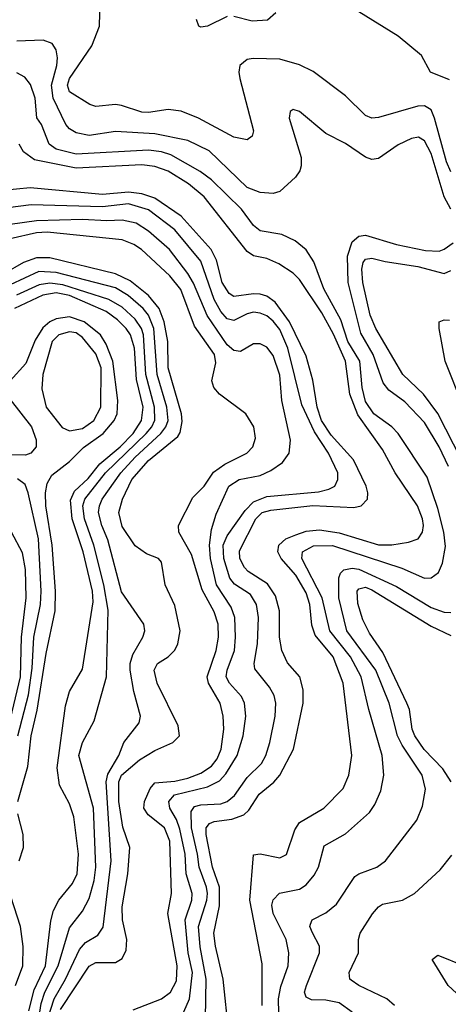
# Model space of a CAD drawing. Header units: inches. Extents: x 884549 to 1028252, y 526810 to 653624.
# Tile 520 of 656: x 961219 to 962522, y 601053 to 604049. Entities that reach past the tile are written whole.
import ezdxf

# ---------------------------------------------------------------- set-up
doc = ezdxf.new("R2010")
doc.units = ezdxf.units.IN
doc.header["$MEASUREMENT"] = 0
doc.layers.add('A9660', color=7, linetype='Continuous')

msp = doc.modelspace()

# ---------------------------------------------------------------- linework, layer by layer
at = {"layer": 'A9660', "color": 5}
for points, elevation in [([(962530, 603586.1), (962516.3, 603616.3), (962480.7, 603750), (962470, 603774.6), (962450, 603786.9), (962430, 603786.2), (962310, 603751.4), (962289.9, 603749.9), (962270, 603758.1), (962210, 603817.3), (962111.1, 603891.1), (962070, 603911.5), (962010, 603929), (961928.5, 603931.5), (961910, 603927.8), (961888.3, 603910), (961884.8, 603890), (961887.7, 603870), (961929.4, 603710.6), (961925.3, 603694.7), (961910, 603683.5), (961870, 603691.6), (961762.6, 603750), (961710, 603771.1), (961670, 603776), (961610, 603766.5), (961590, 603767.5), (961528.4, 603788.4), (961510, 603790.8), (961450, 603785.5), (961431.5, 603791.5), (961370, 603829.9), (961364.3, 603850), (961370.3, 603870), (961437.9, 603970), (961461.2, 604030), (961464.6, 604150)], 2220), ([(961997.3, 604070), (961972.5, 604047.5), (961925.2, 604045.2), (961870, 604058.5)], 2180), ([(962526.3, 603866.3), (962468.1, 603890), (962440.5, 603940.5), (962370, 603999.6), (962250, 604072.7)], 2180), ([(961850, 604058.8), (961790, 604029.9), (961770, 604026.3), (961763, 604030), (961756.5, 604050)], 2180), ([(962530, 603473), (962510, 603509.8), (962470, 603641.9), (962450, 603680.2), (962431.5, 603691.5), (962410, 603688), (962370, 603668.2), (962310, 603627.1), (962290, 603624), (962270, 603631.4), (962210, 603672.5), (962150, 603703.1), (962070, 603769.4), (962050, 603776), (962041, 603770), (962038, 603750), (962074.9, 603630), (962075.1, 603604.9), (962071, 603589), (962057, 603570), (962010, 603526.6), (961990, 603520.2), (961950, 603523.6), (961910, 603538.8), (961794.8, 603650), (961730, 603681.5), (961630, 603702.2), (961510, 603709.1), (961430, 603697), (961390, 603705.4), (961370, 603717.1), (961358.9, 603730), (961320.7, 603810), (961315.7, 603850), (961331.7, 603910), (961333.6, 603933.6), (961330, 603957.6), (961316.9, 603976.9), (961290, 603986.6), (961210, 603984.1)], 2240), ([(962006.7, 601026.7), (962006, 601070), (962012.7, 601107.3), (962034.7, 601170), (962036.9, 601210), (962028.6, 601250), (961989.3, 601330), (961985.6, 601354.4), (961990, 601371.1), (962009.1, 601390.9), (962070, 601403.4), (962090, 601416.6), (962114.2, 601445.8), (962127.1, 601470), (962145.1, 601534.9), (962210, 601571.8), (962283, 601637), (962299.1, 601660.9), (962317.5, 601702.5), (962326.6, 601750), (962320.6, 601810), (962280.3, 601950), (962257.1, 602050), (962224.5, 602110), (962161.9, 602190), (962138.6, 602290), (962076.7, 602410), (962078.6, 602430), (962111.8, 602448.2), (962170, 602448.8), (962380.4, 602380.4), (962450, 602350.1), (962470, 602351), (962492.5, 602367.5), (962504.8, 602395.2), (962513.8, 602446.2), (962508.5, 602490), (962490, 602561.8), (962457.7, 602657.7), (962369.4, 602790), (962350.2, 602810.2), (962295.4, 602850), (962270, 602887.3), (962260.2, 602930), (962253.6, 603010), (962216.8, 603070), (962195.8, 603135.8), (962143.6, 603230), (962112.8, 603312.8), (962090, 603349), (962056.4, 603376.4), (962015.6, 603395.6), (961950, 603406.5), (961930, 603423.4), (961893, 603473), (961802, 603562), (961767.7, 603587.7), (961677.9, 603637.9), (961650, 603647.2), (961610, 603652.2), (961390, 603639.6), (961330, 603654.8), (961308.5, 603670), (961284.9, 603730), (961271, 603751), (961265.3, 603810), (961251.8, 603851.8), (961233.9, 603873.9), (961210, 603887.6)], 2260), ([(961955.9, 601050), (961956, 601176), (961918.9, 601370), (961930, 601507.7), (961950, 601510.9), (962010, 601498.7), (962030, 601509.3), (962055.8, 601584.2), (962070, 601606.8), (962143.7, 601650), (962202.4, 601710), (962219.6, 601750), (962228.5, 601810), (962202.9, 602030), (962171.8, 602110), (962116.8, 602176.8), (962106.9, 602206.9), (962100.9, 602270), (962090, 602305.7), (962058.9, 602358.9), (962013.4, 602410), (962003.8, 602430), (962006.6, 602450), (962028.3, 602470), (962058.1, 602481.9), (962090, 602492.5), (962130, 602496.6), (962190, 602487.7), (962310, 602451.7), (962350, 602450.8), (962400.8, 602459.2), (962430.2, 602469.8), (962443.3, 602490), (962446.3, 602510), (962443.9, 602530), (962428.1, 602570), (962360.2, 602670), (962321.6, 602741.6), (962246.6, 602846.6), (962222.9, 602910), (962209.7, 603010), (962172.7, 603092.7), (962137.4, 603157.4), (962070, 603258.9), (962050, 603278.1), (962006.6, 603306.6), (961970, 603322.4), (961930, 603331.2), (961910, 603344), (961779.9, 603510), (961732.4, 603550), (961670, 603588.8), (961630, 603602.7), (961590, 603608), (961390, 603597.9), (961263.3, 603623.3), (961230, 603646.7), (961216.6, 603670)], 2280), ([(961854.3, 600965.7), (961837.5, 601130), (961814.2, 601230), (961809.4, 601270), (961826.8, 601353.2), (961826.2, 601410), (961805.1, 601470), (961785.3, 601570), (961785.7, 601590), (961796.3, 601603.7), (961810, 601609.2), (961863.6, 601616.4), (961899.9, 601630), (961915.7, 601644.3), (961947.4, 601692.6), (961991.2, 601728.8), (962009.5, 601750), (962051.5, 601830), (962081.2, 601970), (962081.1, 602010), (962070.3, 602050), (962032.7, 602092.7), (962016.1, 602130), (962009, 602170), (962008.5, 602250), (961996.2, 602296.2), (961972.5, 602332.5), (961913.9, 602370), (961902.1, 602382.1), (961887.9, 602410), (961886.9, 602433.1), (961936.7, 602530), (961956.2, 602550), (961982.9, 602557.1), (962110, 602570.8), (962235.1, 602564.9), (962256.8, 602570), (962276, 602590), (962277.7, 602610), (962272.6, 602630), (962234, 602710), (962165.5, 602785.5), (962136.5, 602830), (962123.1, 602870), (962110, 602951.9), (962090, 603024.9), (962039.3, 603130), (961996.1, 603190), (961970, 603207.7), (961950, 603213.6), (961930, 603215.1), (961870, 603206.6), (961856, 603216), (961834.8, 603250), (961817.6, 603317.6), (961800.7, 603350), (961710, 603451.7), (961630, 603505.8), (961590, 603519.2), (961550, 603524.3), (961470, 603517.8), (961250, 603537.3), (961167.7, 603530)], 2320), ([(961783.3, 601010), (961785.8, 601130), (961768, 601228), (961762, 601290), (961787.6, 601370), (961790, 601390), (961787.2, 601410), (961764, 601470), (961759.5, 601510), (961741.2, 601590), (961740.5, 601639.5), (961750, 601654.8), (961770, 601660.5), (961830, 601663.5), (961850, 601670.5), (961871.6, 601688.4), (961910, 601743.3), (961953.6, 601786.4), (961967.2, 601810), (961979.9, 601850), (961996, 601930), (961997.8, 601970), (961992.6, 601992.6), (961978.5, 602018.5), (961933.5, 602073.5), (961931.3, 602090), (961942.1, 602150), (961945.2, 602230), (961939.3, 602270), (961920.4, 602300.4), (961871.6, 602331.6), (961858.1, 602350), (961839.6, 602410), (961837.2, 602450), (961850, 602478.3), (961904.6, 602555.4), (961930, 602581.9), (961970, 602598.8), (962127.6, 602612.4), (962159.3, 602620.7), (962177.3, 602630), (962186.7, 602650), (962186.2, 602670), (962157.9, 602730), (962114.9, 602794.9), (962077, 602877), (962034.1, 603050), (962010, 603106.4), (961990, 603132.3), (961970, 603147.9), (961950, 603156.4), (961930, 603158.8), (961910, 603153.8), (961870, 603134.1), (961850, 603138.9), (961830, 603161.4), (961810, 603197.8), (961770, 603314.9), (961690, 603410.3), (961610.3, 603470.3), (961550, 603488.6), (961470, 603480.2), (961253.9, 603486.1), (961183, 603477)], 2340), ([(961717.9, 601030), (961735.3, 601070), (961744.1, 601150), (961731.5, 601210), (961722, 601310), (961742.1, 601370), (961743.4, 601390), (961725.2, 601450), (961721.4, 601510), (961706, 601586), (961695.9, 601615.9), (961675.3, 601650), (961672.3, 601670), (961689.8, 601690.2), (961790, 601714.6), (961826.6, 601733.4), (961846, 601754), (961879.6, 601810), (961898.3, 601870), (961906.7, 601930), (961902.4, 601970), (961892.8, 601990), (961856.9, 602030), (961846.6, 602050), (961849.3, 602070), (961872.1, 602130), (961875.4, 602170), (961872.7, 602230), (961861.4, 602261.4), (961817.5, 602330), (961798.7, 602410), (961796.2, 602450), (961802.3, 602497.7), (961815.7, 602544.3), (961854.5, 602630), (961885.7, 602650), (961950, 602662.6), (961982.5, 602677.5), (962018.1, 602701.9), (962038.6, 602730), (962042.3, 602770), (962016.2, 602890), (962010, 602967.3), (961990, 603027.6), (961970, 603052.7), (961950, 603062.9), (961930, 603062.9), (961890, 603039.9), (961870, 603042.5), (961850, 603060.1), (961788.7, 603148.7), (961747.2, 603247.2), (961730, 603277.3), (961674.3, 603350), (961610, 603405.8), (961572.9, 603430), (961530, 603439.2), (961483.3, 603436.7), (961410, 603440.9), (961270, 603437.6), (961190, 603426.2)], 2360), ([(961563.8, 601036.2), (961649.9, 601070.1), (961677.5, 601090), (961695.1, 601124.9), (961697.2, 601170), (961669.6, 601330), (961680.1, 601390), (961675.6, 601550), (961659.2, 601590), (961609, 601630), (961596.6, 601650), (961598.4, 601670), (961615, 601710), (961630, 601726.6), (961690, 601732.2), (961730, 601741.6), (961770, 601756.3), (961802.1, 601777.9), (961819.4, 601800.6), (961831.9, 601830), (961839.2, 601890), (961837.2, 601930), (961828.7, 601970), (961793.2, 602030), (961789.1, 602050), (961816.4, 602130), (961823.4, 602170), (961822.1, 602210), (961810, 602247), (961773.9, 602313.9), (961741.4, 602421.4), (961702.4, 602490), (961701.3, 602510), (961745, 602595), (961779.7, 602630), (961808, 602672), (961842.8, 602697.2), (961909.8, 602730), (961927.7, 602750), (961936.1, 602776.1), (961930.7, 602810), (961906, 602850), (961826.3, 602910), (961808.6, 602930), (961802.8, 602950), (961815.2, 603004.8), (961811, 603030), (961750, 603116.4), (961708.5, 603228.5), (961675, 603270), (961589, 603350), (961565.6, 603365.6), (961530, 603378.9), (961302.3, 603402.3), (961270, 603400.6), (961190, 603382.1)], 2380), ([(962523.3, 602690), (962494.8, 602750), (962450, 602823.4), (962390, 602886.4), (962341.5, 602921.5), (962324.2, 602944.2), (962293.5, 603030), (962255.7, 603095.7), (962217.5, 603250), (962215.7, 603330), (962230, 603373.4), (962250, 603390.7), (962270, 603393.8), (962365, 603365), (962453.2, 603346.8), (962494.8, 603345.2), (962510, 603350.6), (962537, 603370)], 2240), ([(961343.1, 601036.9), (961430, 601169.1), (961450, 601179.9), (961510, 601180.4), (961530, 601192.7), (961542.5, 601217.5), (961544.9, 601250), (961531.1, 601310), (961530, 601350), (961547.8, 601450), (961553.8, 601530), (961532.5, 601592.5), (961520.4, 601670), (961520.6, 601730), (961528.5, 601750), (961583.2, 601796.8), (961630, 601825.4), (961684.7, 601850), (961705.1, 601870), (961700.6, 601900.6), (961636.8, 602030), (961627.8, 602070), (961637.9, 602090), (961670, 602110.9), (961690, 602130.6), (961699.7, 602150), (961706.9, 602190), (961690, 602267), (961661.3, 602330), (961650, 602398.7), (961640.5, 602410), (961603.8, 602423.8), (961570, 602448.6), (961530, 602506.6), (961519.7, 602550), (961531.1, 602590), (961559.5, 602650), (961610, 602707.8), (961699.2, 602780.8), (961706.7, 602793.3), (961713.1, 602826.9), (961710.7, 602850), (961669.7, 602989.7), (961668.8, 603070), (961658.3, 603130), (961643.3, 603170), (961610.3, 603210.3), (961555.1, 603255.1), (961510, 603275.7), (961310, 603324.2), (961270, 603324.6), (961230, 603310.4), (961170, 603275.8)], 2420), ([(962562.7, 602710), (962490, 602851), (962446.3, 602910), (962383.7, 602970), (962301.5, 603110), (962285, 603150), (962262.5, 603250), (962259.1, 603290), (962263.1, 603310), (962270, 603320.1), (962290, 603323.9), (962330, 603313.2), (962430, 603297.9), (962510, 603277), (962530, 603285.6)], 2220), ([(961304.2, 601010), (961323.4, 601070), (961358.3, 601130), (961400.1, 601219.9), (961418.4, 601241.6), (961456.1, 601263.9), (961472.2, 601287.8), (961497, 601490), (961481.5, 601730), (961486.9, 601753.1), (961520.1, 601810), (961535.8, 601850), (961582.1, 601910), (961586.4, 601930), (961565.3, 602005.3), (961554.3, 602070), (961554.9, 602090), (961562.7, 602117.3), (961593.6, 602170), (961599.4, 602190), (961596, 602210), (961528.7, 602308.7), (961486.4, 602466.4), (961468.3, 602510), (961458.6, 602550), (961460.9, 602570), (961469.9, 602590), (961525.9, 602670), (961570, 602718), (961647.8, 602790), (961663, 602810), (961670.5, 602830), (961665.8, 602870), (961636.3, 602970), (961626.9, 603110), (961610.4, 603150), (961593.7, 603170), (961548.6, 603210), (961510, 603233.1), (961330, 603280.3), (961276.9, 603283.1), (961190, 603242.1)], 2440), ([(961276.6, 601010), (961284.1, 601055.9), (961295.3, 601090), (961335.2, 601170), (961370, 601285.7), (961410, 601336.1), (961430, 601375.2), (961445.3, 601430), (961450.2, 601470), (961442.7, 601650), (961398.5, 601810), (961409.2, 601850), (961444.7, 601915.3), (961483, 602050), (961487.5, 602252.5), (961474.8, 602330), (961444.6, 602450), (961416.1, 602530), (961410.6, 602570), (961416.9, 602590), (961480, 602670), (961603.7, 602790), (961620.1, 602810), (961629.4, 602830.6), (961628.4, 602870), (961602.3, 602970), (961595.1, 603090), (961588.8, 603110), (961570, 603137.5), (961530, 603174), (961490, 603198.1), (961350, 603242.1), (961310, 603247.3), (961278, 603242), (961208.9, 603211.1)], 2460), ([(961246.8, 601033.2), (961263.1, 601096.9), (961297.4, 601170), (961313, 601307), (961321.5, 601338.5), (961337.2, 601370), (961379.7, 601420.3), (961393.5, 601450), (961397.4, 601510), (961383.4, 601623.4), (961370, 601663.5), (961340.2, 601720.2), (961333.1, 601773.1), (961358.2, 601961.8), (961370, 602004.7), (961410, 602073.4), (961442.1, 602277.9), (961439.7, 602310), (961411.3, 602430), (961378.7, 602530), (961372.8, 602587.2), (961385.2, 602614.8), (961427, 602653), (961462.5, 602697.5), (961524.4, 602750), (961563.4, 602790), (961589.6, 602830), (961594, 602870), (961574.3, 602954.3), (961567.4, 603050), (961555.3, 603090), (961542.3, 603110), (961516.3, 603136.3), (961481.8, 603161.8), (961370, 603209.7), (961330, 603218), (961288.8, 603211.2), (961203, 603170)], 2480), ([(961213.3, 601670), (961243, 601777), (961253.6, 601870), (961272.2, 601947.8), (961299.6, 602120.4), (961326.8, 602250), (961328, 602310), (961316.9, 602450), (961297.8, 602570), (961297.2, 602610), (961302.3, 602637.7), (961316.2, 602663.8), (961370, 602704.5), (961412.8, 602747.2), (961472.2, 602790), (961506.1, 602830), (961515.1, 602850), (961517.6, 602890), (961502, 603010), (961482, 603062), (961464.1, 603090), (961414.6, 603130), (961370, 603144.6), (961330, 603139.4), (961310, 603129.7), (961288.6, 603111.4), (961265.8, 603074.2), (961237.2, 603002.8), (961189.5, 602950.5)], 2520), ([(962568.6, 602870), (962512.3, 603010), (962494, 603110), (962494, 603130), (962510, 603136.3), (962525.4, 603134.6)], 2180), ([(961190, 602893.1), (961255, 602810), (961268.7, 602771.3), (961268.6, 602750), (961252.9, 602730), (961236, 602724), (961170, 602725.6)], 2520), ([(961212.5, 601870), (961245.1, 601994.9), (961256.2, 602076.2), (961262, 602170), (961281.7, 602270), (961284, 602310), (961275.9, 602470), (961244.9, 602610), (961234.9, 602634.9), (961212.4, 602652.4)], 2540), ([(961180.8, 601879.2), (961220.8, 602050), (961224.5, 602170), (961238.7, 602290), (961236, 602376), (961227.2, 602427.2), (961193.8, 602490)], 2560), ([(962229.4, 601029.4), (962190, 601057.2), (962150, 601065.9), (962106.4, 601066.4), (962090, 601074.7), (962085, 601090), (962090.9, 601110), (962130.9, 601210), (962130.4, 601230), (962108.9, 601271.1), (962101.3, 601290), (962102.7, 601297.3), (962107.7, 601310), (962150, 601331.3), (962181.9, 601358.1), (962238.4, 601441.6), (962250, 601450.6), (962304.8, 601470), (962331.5, 601490), (962426.5, 601613.5), (962443.8, 601656.2), (962452.5, 601707.5), (962443.2, 601750), (962382, 601842), (962368.1, 601870), (962342.7, 601970), (962301.3, 602070), (962213.6, 602190), (962188.9, 602290), (962189.5, 602350.5), (962194.7, 602365.3), (962204.8, 602375.2), (962230, 602380.6), (962250, 602377.4), (962364.8, 602324.8), (962470, 602260.4), (962510, 602246.9), (962530, 602245.5)], 2240), ([(962530.5, 601730), (962505.5, 601770), (962448.5, 601828.5), (962420, 601870), (962412.7, 601890), (962404, 601950), (962396, 601970), (962323.2, 602123.2), (962282.4, 602182.4), (962262.7, 602222.7), (962247.1, 602272.9), (962245, 602310), (962250, 602317.8), (962270, 602322), (962290, 602314.1), (962470, 602203.8), (962530, 602175.1)], 2220), ([(961217, 601490), (961230.4, 601530), (961229.5, 601570), (961213.2, 601633.2)], 2520), ([(962358.2, 601050), (962335.1, 601070), (962250, 601110.5), (962226.4, 601126.4), (962222.3, 601130), (962220.5, 601150), (962249.2, 601210), (962249.2, 601250), (962254.3, 601270), (962292, 601328), (962309.9, 601350.1), (962322.3, 601357.7), (962383, 601370), (962418.9, 601390), (962497.4, 601462.6), (962532.9, 601507.1)], 2220), ([(961205.8, 601110), (961227.8, 601170), (961229.2, 601229.2), (961221.3, 601290), (961182.7, 601410)], 2520), ([(962546.7, 601086.7), (962521.8, 601110), (962473.5, 601190), (962490, 601203.2), (962570, 601170.1)], 2180)]:
    msp.add_lwpolyline(points, dxfattribs=dict(at, elevation=elevation))
at = {"layer": 'A9660', "color": 5, "elevation": 2540}
msp.add_lwpolyline([(961370, 603099.3), (961337.3, 603090), (961317.8, 603070), (961288.6, 602970), (961285.9, 602925.9), (961299.6, 602870), (961348.2, 602808.2), (961370, 602798.2), (961410, 602805.5), (961443.8, 602830), (961465.8, 602870), (961466.9, 602990), (961450, 603032.5), (961410, 603082.2), (961390, 603096.6)], close=True, dxfattribs=at)

doc.saveas('drawing.dxf')
